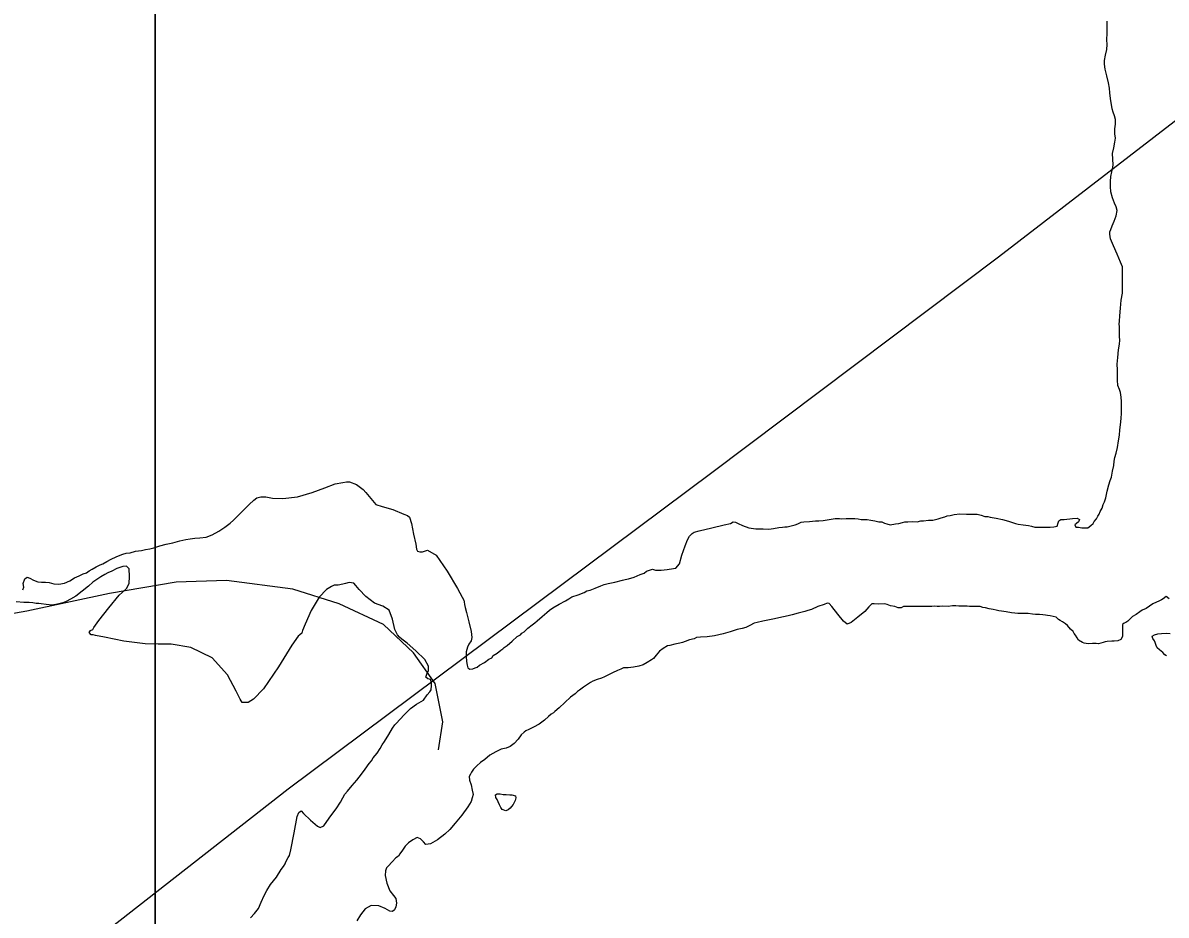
# Model space of a CAD drawing. Extents: x 1662474 to 1856135, y 779280 to 917889.
# Drawn here: x 1730904 to 1732039, y 803412 to 804297 of the extents above; entities that cross this region are included whole.
import ezdxf

# ---------------------------------------------------------------- set-up
doc = ezdxf.new("R2010")
doc.units = 0
for name, color, linetype in [('Exist Hydrographic Lake Shore', 7, 'Continuous'), ('Exist Hydrographic Misc Water Feature', 7, 'Continuous'), ('Exist Utilities Electrical Transmission Line', 7, 'Continuous'), ('Map Preparation Inset Cut Line', 7, 'Continuous')]:
    doc.layers.add(name, color=color, linetype=linetype)

msp = doc.modelspace()

# ---------------------------------------------------------------- linework, layer by layer
at = {"layer": 'Exist Hydrographic Lake Shore'}
for points in [[(1731983.6, 803842.9), (1731984.9, 803846.4), (1731986, 803852.1), (1731987.2, 803857.9), (1731987.5, 803862.1), (1731988.4, 803865.8), (1731989.6, 803870), (1731990.8, 803875.8), (1731992, 803882.3), (1731992.8, 803888.1), (1731993.4, 803893.1), (1731994.1, 803898.3), (1731994.6, 803904.4), (1731995.1, 803909.9), (1731995.1, 803914.3), (1731995.1, 803917.2), (1731995.1, 803921.4), (1731994.6, 803925.6), (1731994.4, 803928), (1731994.1, 803930.3), (1731992.8, 803933.2), (1731991.2, 803937.4), (1731990.8, 803942.4), (1731990.8, 803946.4), (1731990.8, 803949.5), (1731990.8, 803952.9), (1731990.5, 803958.4), (1731991.2, 803965.2), (1731991.8, 803972.6), (1731992.8, 803978.4), (1731993.4, 803982.3), (1731993.1, 803986), (1731993.1, 803990.7), (1731992.8, 803995.7), (1731992.5, 803998.3), (1731992.8, 804001.2), (1731993.4, 804006.4), (1731994.1, 804014.1), (1731994.6, 804021.9), (1731995.8, 804028.8), (1731995.8, 804032.4), (1731995.8, 804036.6), (1731995.8, 804043.2), (1731996, 804048.4), (1731995.8, 804052.1), (1731995.8, 804055), (1731994.1, 804059.8), (1731990.5, 804067.6), (1731987, 804076), (1731983.9, 804082.8), (1731983.4, 804087.6), (1731983.4, 804089.9), (1731984.4, 804092.2), (1731985.8, 804095.9), (1731987.5, 804100.4), (1731989.6, 804105.7), (1731990.5, 804110.9), (1731989.6, 804114.6), (1731988.1, 804118.2), (1731986, 804123.5), (1731984.4, 804129.6), (1731983.9, 804134.8), (1731983.9, 804139.8), (1731984.4, 804144.8), (1731985.2, 804149.5), (1731986.2, 804153.9), (1731986.8, 804156.3), (1731986.2, 804162.1), (1731986, 804167.6), (1731987.2, 804173.1), (1731988.4, 804178.9), (1731988.9, 804182.8), (1731988.4, 804187), (1731988.4, 804192), (1731988.9, 804196.8), (1731988.9, 804201.2), (1731988.1, 804204.9), (1731986.8, 804208.6), (1731985.8, 804211.9), (1731985.2, 804214.3), (1731984.6, 804218), (1731983.9, 804222.2), (1731983.4, 804227.7), (1731982.9, 804232.4), (1731982, 804237.7), (1731980.5, 804244.8), (1731978.6, 804251.3), (1731978.1, 804256.3), (1731978.1, 804259.8), (1731979.1, 804265.2), (1731980.5, 804270.8), (1731980.8, 804275.8), (1731980.5, 804280.4), (1731980.8, 804287), (1731980.8, 804294.1), (1731980.8, 804298.8)], [(1730904.1, 803734.3), (1730905.1, 803737.2), (1730904.6, 803740.8), (1730906, 803745.3), (1730908.4, 803746.9), (1730911.2, 803746.1), (1730914.9, 803744), (1730919.1, 803742.4), (1730922.8, 803741.9), (1730926.6, 803741.9), (1730930.4, 803741.6), (1730935.1, 803740.3), (1730939.8, 803740.1), (1730945.6, 803741.1), (1730950.9, 803743.4), (1730955.5, 803746.4), (1730960, 803748.4), (1730964, 803750.3), (1730967.4, 803751.3), (1730970, 803753.2), (1730973.1, 803754.8), (1730976.9, 803757.1), (1730980.8, 803759.2), (1730983.6, 803760.2), (1730987.4, 803762.6), (1730992, 803764.8), (1730996.8, 803767.1), (1731000.8, 803768.9), (1731003.6, 803769.7), (1731006.8, 803770.8), (1731010.6, 803771.3), (1731016.1, 803772.9), (1731022, 803773.4), (1731025.9, 803774.4), (1731030.4, 803775.2), (1731034.2, 803776.2), (1731040.1, 803778.1), (1731046.4, 803779.9), (1731053.2, 803781.2), (1731060, 803783.1), (1731066, 803784.4), (1731070.2, 803784.9), (1731074.8, 803785.8), (1731080, 803786), (1731086.2, 803786.8), (1731092.2, 803789.1), (1731098.9, 803792.6), (1731104.6, 803796.8), (1731109.9, 803800.7), (1731113.2, 803803.6), (1731116.8, 803807.2), (1731122.8, 803813.3), (1731128.8, 803819.1), (1731133.5, 803823.5), (1731136.6, 803825.9), (1731140.4, 803826.9), (1731145.4, 803826.9), (1731151.9, 803825.4), (1731162.4, 803825.1), (1731176.9, 803826.9), (1731191.5, 803830.9), (1731204.1, 803835.6), (1731214.4, 803839.5), (1731221.8, 803841.1), (1731225.4, 803841.6), (1731228.5, 803841.6), (1731235.4, 803839), (1731241.9, 803834), (1731244.8, 803831.1), (1731251.4, 803823), (1731254.5, 803819.3), (1731260.8, 803817.2), (1731271.6, 803814.1), (1731282.4, 803809.6), (1731286.2, 803808.3), (1731288.1, 803806.4), (1731289.9, 803800.4), (1731292, 803789.7), (1731294.4, 803779.7), (1731295.1, 803774.7), (1731296, 803772.9), (1731298.4, 803772.1)], [(1731660.8, 803797), (1731663.1, 803797), (1731666.9, 803798.1), (1731670.8, 803799.1), (1731673.6, 803799.9), (1731676.8, 803801.5), (1731679.4, 803802), (1731685.2, 803802.2), (1731691, 803802.8), (1731694.6, 803802.8), (1731698.9, 803803.3), (1731704.6, 803804.1), (1731710.6, 803805.1), (1731714.9, 803805.1), (1731717.2, 803804.9), (1731721.6, 803805.4), (1731725.9, 803805.4), (1731730.1, 803805.1), (1731733.5, 803804.9), (1731736.4, 803804.4), (1731739.2, 803804.4), (1731742.4, 803804.1), (1731746.1, 803803.6), (1731750, 803802.8), (1731754, 803802), (1731756.9, 803801.8), (1731759.8, 803800.7), (1731762.1, 803799.9), (1731765.2, 803799.1), (1731770.5, 803799.9), (1731773.9, 803800.4), (1731777.4, 803801.2), (1731779.8, 803802), (1731782.9, 803801.8), (1731787.6, 803802.2), (1731792.2, 803802), (1731795.8, 803802.8), (1731798.4, 803802.8), (1731803.2, 803803.6), (1731807.5, 803803.6), (1731810.4, 803804.1), (1731812.8, 803804.9), (1731815.9, 803805.9), (1731819.6, 803806.8), (1731822, 803807.8), (1731824.9, 803808.1), (1731828.8, 803809.1), (1731834.5, 803809.9), (1731840.9, 803809.6), (1731846.1, 803809.6), (1731849.2, 803809.6), (1731851.6, 803809.4), (1731855.5, 803808.6), (1731859.2, 803807.2), (1731862.1, 803807.2), (1731864.5, 803806.4), (1731870.5, 803805.7), (1731876.8, 803804.4), (1731882.9, 803802.5), (1731886.8, 803801.2), (1731889.6, 803800.4), (1731892.2, 803799.6), (1731897.2, 803799.1), (1731902.5, 803798.3), (1731905.6, 803797.6), (1731908.9, 803796.8), (1731913.5, 803796.8), (1731919.4, 803796.5), (1731924, 803796.5), (1731927.8, 803797), (1731931.1, 803797.6), (1731931.9, 803800.9), (1731932.8, 803802.8), (1731934.8, 803804.1), (1731938, 803804.4), (1731946.4, 803805.1), (1731950.9, 803805.7), (1731953.1, 803804.4), (1731952.1, 803802), (1731950.2, 803800.4), (1731948.5, 803798.9), (1731949.5, 803796.8), (1731952.4, 803796.8), (1731955.5, 803795.9), (1731958.8, 803795.9), (1731961.4, 803795.9), (1731964.5, 803798.3), (1731966.9, 803800.4), (1731967.9, 803802.2), (1731970, 803804.9), (1731971.5, 803807.5), (1731972.9, 803809.6), (1731973.9, 803812.2), (1731975.8, 803815.6), (1731976.8, 803819.1), (1731978.1, 803821.9), (1731979.4, 803825.9), (1731980.8, 803832.4), (1731982.2, 803838.8), (1731983.6, 803842.9)], [(1731298.4, 803772.1), (1731300.8, 803772.3), (1731306, 803773.9), (1731314.4, 803768.9), (1731325.6, 803752.9), (1731335.6, 803735.6), (1731340.4, 803727.2), (1731341.9, 803724.3), (1731342.4, 803722.5), (1731342.8, 803719.9), (1731343.2, 803716.9), (1731344.8, 803712), (1731347.1, 803702.8), (1731349.2, 803693.1), (1731350, 803687.1), (1731349.2, 803683.9), (1731347.1, 803680.5), (1731345.6, 803677.6), (1731344.2, 803672.9), (1731344.2, 803668.1), (1731344.8, 803663.4), (1731345.4, 803659.8), (1731346.1, 803656.9), (1731348, 803655.6), (1731350.9, 803656.1), (1731353.2, 803656.9), (1731355.2, 803657.6), (1731357.6, 803659.5), (1731362.4, 803662.4), (1731366.9, 803665.5), (1731369.8, 803666.8), (1731371.2, 803669.2), (1731375.2, 803671.6), (1731378.6, 803674.4), (1731380.8, 803676), (1731382, 803677.1), (1731385, 803679.2), (1731389.9, 803683.4), (1731395.1, 803688.1), (1731398.1, 803689.9), (1731399.6, 803691.5), (1731401.8, 803692.8), (1731405.6, 803696.5), (1731409.9, 803699.6), (1731412.5, 803701.8), (1731414.9, 803703.6), (1731419.6, 803708.1), (1731424.4, 803712), (1731427.2, 803714.3), (1731430.4, 803716.7), (1731436.6, 803720.1), (1731442.8, 803723.5), (1731446.1, 803725.6), (1731449.2, 803727.4), (1731455.5, 803729.6), (1731461.4, 803731.9), (1731464, 803733.5), (1731467.4, 803734), (1731472.4, 803736.1), (1731478.1, 803738.5), (1731481.2, 803739.6), (1731485.2, 803740.8), (1731492, 803742.1), (1731499.4, 803744), (1731502.2, 803744.8), (1731505.6, 803745.3), (1731511.2, 803747.1), (1731517.2, 803749.8), (1731521.1, 803751.1), (1731523.5, 803752.9), (1731526.4, 803753.9), (1731529.2, 803754.8), (1731532.2, 803753.9), (1731537.8, 803753.9), (1731543.8, 803754.5), (1731550, 803755.6), (1731552.6, 803755.8), (1731556.1, 803760.2), (1731558.4, 803768.9), (1731561.6, 803778.1), (1731564, 803783.9), (1731566.2, 803787.6), (1731568.6, 803790.4), (1731570.8, 803791.8), (1731575.5, 803793.1), (1731588.1, 803795.9), (1731600.4, 803798.9), (1731606.8, 803800.4), (1731609.4, 803801.8), (1731611.8, 803801.5), (1731614.4, 803800.4), (1731618.8, 803798.3), (1731624.9, 803795.9), (1731631.9, 803794.9), (1731639.2, 803794.9), (1731644.8, 803794.6), (1731649.5, 803795.2), (1731654.8, 803796.2), (1731658.4, 803796.8), (1731660.8, 803797)], [(1731009.9, 803747.7), (1731009.6, 803755.2), (1731007.2, 803757.9), (1731003.4, 803757.6), (1730997.5, 803755.6)], [(1730997.5, 803755.6), (1730992.6, 803752.9), (1730988.6, 803751.3), (1730985.5, 803749.5), (1730981.5, 803747.4), (1730977.6, 803744.8), (1730973.6, 803741.9), (1730969.2, 803738.2), (1730963.1, 803733.2), (1730956.9, 803728.2), (1730951.6, 803725.1), (1730947.1, 803722.8), (1730944.8, 803721.7), (1730942.4, 803721.2), (1730938.5, 803720.1), (1730933.2, 803719.1), (1730927.2, 803719.9), (1730922.5, 803720.6), (1730920.1, 803720.9), (1730917.5, 803720.9), (1730914.1, 803721.4), (1730910.6, 803721.7), (1730905.1, 803721.7), (1730897.5, 803722.5)], [(1731206, 803504.4), (1731209.9, 803510.1), (1731215.1, 803517.2), (1731219.6, 803523.5), (1731222, 803527.8), (1731224, 803531.7), (1731226.4, 803534.6), (1731231.1, 803540.1), (1731235.6, 803545.6), (1731238, 803548.4), (1731240.4, 803551.4), (1731244, 803556.3), (1731248, 803561.9), (1731250.2, 803564.8), (1731251.9, 803567.6), (1731255.9, 803572.3), (1731258.8, 803576.8), (1731260.8, 803580.5), (1731263.1, 803583.9), (1731267.4, 803590.7), (1731271.2, 803597.2), (1731273.6, 803600.4), (1731275.5, 803602.5), (1731278.1, 803605.4), (1731283.4, 803610.9), (1731289.1, 803616.7), (1731295.1, 803620.9), (1731299.6, 803623.5), (1731301.8, 803624.8), (1731305.6, 803630.1), (1731308.2, 803633.2), (1731309.6, 803635.1), (1731309.9, 803639.6), (1731309.9, 803642.4), (1731308.9, 803645.3), (1731306.2, 803646.1), (1731304.4, 803647.9), (1731305.1, 803650.8), (1731306.8, 803654.5), (1731306.8, 803658.7), (1731303.4, 803665.2), (1731294.4, 803673.9), (1731285.8, 803681.5), (1731280.5, 803685.4), (1731278.1, 803687.3), (1731276, 803689.7), (1731273.6, 803695.2), (1731271.2, 803705.4), (1731267.9, 803714.3), (1731261.6, 803718.2), (1731253.2, 803721.2), (1731244.8, 803727.8), (1731238, 803734.8), (1731234.9, 803738.8), (1731232.8, 803741.1), (1731228.2, 803741.6), (1731224.4, 803740.6), (1731221.8, 803740.1), (1731217.2, 803739.2), (1731213.2, 803739.2), (1731210.6, 803737.9), (1731205.6, 803734.8), (1731198.4, 803727.2), (1731190.5, 803713.8), (1731184.4, 803700.4), (1731181.8, 803693.9), (1731181.2, 803691.5), (1731179.1, 803689.7), (1731177.6, 803688.4), (1731171.2, 803679.4), (1731157.9, 803657.9), (1731143.2, 803636.1), (1731133.2, 803625.9), (1731127.8, 803622.5), (1731124.9, 803622.5), (1731122, 803622.5), (1731119.9, 803625.9), (1731115.9, 803634), (1731107.2, 803650.1), (1731092, 803666.8), (1731070.8, 803677.1), (1731051.4, 803680.5), (1731038.5, 803680.5), (1731025.6, 803680.8), (1731004.6, 803683.6), (1730985.2, 803687.6), (1730976.2, 803689.1), (1730973.9, 803689.9), (1730972.1, 803689.9), (1730970, 803692), (1730971.2, 803694.1), (1730973.6, 803694.9), (1730974.8, 803697), (1730979.5, 803704.1), (1730989.6, 803716.7), (1730999.9, 803729.1), (1731005.8, 803734.3), (1731007.2, 803735.9), (1731009.6, 803740.6), (1731009.9, 803747.7)], [(1732039.2, 803727.8), (1732036.4, 803725.6), (1732034.5, 803724.6), (1732032.8, 803723.5), (1732025.9, 803720.4), (1732019.4, 803715.9), (1732015.6, 803714.1), (1732013, 803712.5), (1732009.6, 803710.1), (1732005.9, 803708.1), (1732003.6, 803705.7), (1732001.2, 803703.3), (1731999.4, 803702), (1731997.5, 803701.5), (1731996, 803699.9), (1731996, 803695.7), (1731996, 803691.5), (1731995.8, 803688.1), (1731994.4, 803685.2), (1731991.2, 803683.9), (1731987.5, 803683.4), (1731985.2, 803683.6), (1731980.8, 803683.1), (1731978.6, 803682.8), (1731976.8, 803682.1), (1731974.4, 803681.5), (1731972.1, 803680.8), (1731969.8, 803681), (1731966, 803681.2), (1731962.6, 803680.8), (1731960, 803681.2), (1731957.9, 803681.5), (1731956.1, 803682.1), (1731952.4, 803684.4), (1731950.9, 803686.8), (1731949.2, 803689.4), (1731947.9, 803691.2), (1731947.1, 803693.1), (1731944.2, 803695.4), (1731941.4, 803699.1), (1731939.2, 803700.7), (1731936.4, 803702.8), (1731934.2, 803704.1), (1731932.5, 803705.1), (1731930.1, 803707.2), (1731927.2, 803708.1), (1731924.2, 803708.6), (1731921.6, 803708.8), (1731919.4, 803709.4), (1731916.8, 803709.6), (1731913.5, 803710.1), (1731909.6, 803710.1), (1731906.5, 803710.4), (1731902.2, 803710.9), (1731897.2, 803710.9), (1731892, 803710.9), (1731888.9, 803711.4), (1731885.8, 803711.7), (1731880.5, 803712.5), (1731875.8, 803713.3), (1731873.1, 803713.6), (1731870.5, 803714.1), (1731867.6, 803714.9), (1731863.6, 803715.6), (1731860, 803716.4), (1731857.4, 803716.9), (1731854.5, 803717.8), (1731850.9, 803717.8), (1731846.9, 803718), (1731844, 803718), (1731841.6, 803718.2), (1731837.8, 803718.2), (1731833.5, 803718.2), (1731830.4, 803718.6), (1731827.2, 803718.6), (1731822.8, 803718), (1731817.5, 803718.2), (1731814.4, 803717.8), (1731812, 803717.8), (1731809.6, 803718.2), (1731806.5, 803718), (1731802, 803718), (1731797, 803717.8), (1731792, 803717.8), (1731789.1, 803717.8), (1731786.2, 803717.8), (1731781.5, 803717.8), (1731778.6, 803717.8), (1731776.2, 803716.7), (1731773.1, 803716.4), (1731769.8, 803718), (1731765.5, 803718.6), (1731762.4, 803719.9), (1731759.8, 803720.6), (1731753.8, 803720.1), (1731749.5, 803720.4), (1731747.1, 803720.4), (1731744.2, 803717.5), (1731740, 803712.8), (1731733.2, 803707.2)], [(1732042.1, 803725.6), (1732039.2, 803727.8)], [(1731733.2, 803707.2), (1731726.4, 803702), (1731722.5, 803700.4), (1731718.8, 803703.3), (1731713.2, 803710.4), (1731707.5, 803717.8), (1731704.6, 803720.9), (1731702.8, 803721.2), (1731699.6, 803719.9), (1731693.6, 803717.8), (1731687.2, 803714.9), (1731683.4, 803713.8), (1731680.5, 803712.8), (1731673.9, 803711.2), (1731667.9, 803709.6), (1731664, 803708.6), (1731659.2, 803707.5), (1731648.8, 803705.4), (1731638.8, 803703.3), (1731633.2, 803702), (1731630.1, 803701.2), (1731625.9, 803699.1), (1731622, 803697.2), (1731618.2, 803696.2), (1731613.5, 803694.9), (1731606.5, 803692.8), (1731599.6, 803690.7), (1731595.1, 803689.7), (1731590.8, 803688.9), (1731583.6, 803687.8), (1731576.8, 803687.6), (1731573.1, 803687.1), (1731570.8, 803685.8), (1731566, 803684.7), (1731561.6, 803683.1), (1731559.2, 803682.3), (1731556.4, 803681.5), (1731551.4, 803680.5), (1731546.6, 803679.2), (1731544.2, 803678.9), (1731540, 803676.2), (1731536.4, 803673.6), (1731532.8, 803669.7), (1731530.4, 803666.3), (1731528.2, 803664.8), (1731524, 803662.4), (1731520.1, 803660), (1731515.6, 803658.7), (1731510.4, 803657.6), (1731505.1, 803656.9), (1731500.4, 803657.1), (1731497.8, 803655.8), (1731494.4, 803654.5), (1731489.6, 803651.9), (1731484.4, 803649.5), (1731481.5, 803648.2), (1731478.6, 803646.9), (1731474.5, 803645.3), (1731470, 803643.8), (1731467.6, 803642.4), (1731464.8, 803640.3), (1731460.8, 803637.7), (1731456.9, 803634.8), (1731454.8, 803633.5), (1731452.4, 803631.1), (1731447.9, 803627.8), (1731442.4, 803622.5), (1731436.6, 803617.2), (1731432.5, 803613.6), (1731430.9, 803612.2), (1731428.8, 803610.9), (1731425.9, 803608.8), (1731422, 803604.9), (1731416.8, 803601.2), (1731411.2, 803598.1), (1731406.5, 803595.9), (1731403.6, 803594.6), (1731401.8, 803593.1), (1731398.9, 803590.4), (1731395.8, 803586.2), (1731392, 803581.8), (1731388.1, 803578.9), (1731383.9, 803577.3), (1731379.1, 803576.2), (1731373.9, 803573.6), (1731367.9, 803570.2), (1731362.9, 803566.1), (1731358.5, 803562.9), (1731354.8, 803559.8), (1731351.6, 803556.3), (1731349.5, 803553.4), (1731348.5, 803551.6), (1731347.4, 803549.2), (1731347.6, 803545.6), (1731349.2, 803540.9), (1731350.2, 803535.6), (1731351.1, 803531.4), (1731350.2, 803527.8), (1731349.2, 803524.3), (1731346.1, 803519.1)], [(1732039.5, 803668.9), (1732037.8, 803670), (1732036.1, 803672.1), (1732034.2, 803673.6), (1732032.5, 803674.9), (1732030.4, 803676.8), (1732029.2, 803679.2), (1732028.5, 803682.1), (1732027.8, 803683.9), (1732025.9, 803686), (1732025.4, 803688.4), (1732027.8, 803689.9), (1732030.9, 803690.7), (1732034.8, 803691), (1732039.2, 803691.5), (1732043.2, 803691.2)], [(1731376, 803524.1), (1731375, 803526.4), (1731373.9, 803528.2), (1731373.4, 803530.9), (1731375.2, 803531.9), (1731378.1, 803531.9), (1731381, 803531.4), (1731383.9, 803531.1), (1731387.6, 803530.9), (1731389.6, 803530.9), (1731393.4, 803530.1), (1731393.6, 803528), (1731393.1, 803525.4), (1731392, 803523.2), (1731391, 803521.4), (1731389.4, 803519.3), (1731388.1, 803517.8), (1731386, 803516.2), (1731383.6, 803515.1), (1731380, 803516.4), (1731378.6, 803518.2), (1731377.4, 803520.9), (1731376, 803524.1)], [(1731346.1, 803519.1), (1731340.1, 803510.9), (1731333.5, 803502.8), (1731328, 803496.5), (1731323.2, 803491.8), (1731315.9, 803486.2), (1731308.9, 803482.3), (1731304.4, 803481.5), (1731302, 803484.4), (1731299.1, 803487.3), (1731295.8, 803488.6), (1731291.2, 803486.2), (1731287.2, 803483.4), (1731285.8, 803482.1), (1731283.9, 803479.9), (1731281.2, 803476), (1731278.4, 803472.4), (1731277.1, 803470), (1731274.5, 803468.4), (1731270.8, 803464.5), (1731266.9, 803460.2), (1731265.2, 803458.4), (1731264.2, 803455.6), (1731264, 803450.8), (1731265.5, 803443.2), (1731268.4, 803435.6), (1731272.1, 803430.9), (1731274.5, 803428), (1731275.2, 803423.5), (1731274.5, 803419.6), (1731273.1, 803416.7), (1731271.2, 803415.1), (1731268.4, 803415.6), (1731264, 803418.2), (1731257.6, 803420.9), (1731250, 803421.2), (1731244.2, 803417.8), (1731239.5, 803411.7), (1731235.6, 803405.9)], [(1731130.1, 803408.8), (1731134.2, 803413.3), (1731138, 803418.2), (1731140.9, 803424.3), (1731143.8, 803430.9), (1731146.4, 803435.9), (1731150.2, 803441.9), (1731156.1, 803449.2), (1731160.8, 803456.9), (1731163.1, 803459.8), (1731164.5, 803462.6), (1731165.2, 803464.5), (1731167.6, 803468.7), (1731169, 803470.8), (1731170.2, 803476.3), (1731173.6, 803493.3), (1731176.5, 803509.4), (1731178.1, 803513.3), (1731180.5, 803515.1), (1731182.9, 803512.5), (1731189.6, 803505.9), (1731196.8, 803499.9), (1731199.4, 803498.6), (1731203, 803500.2), (1731206, 803504.4)]]:
    msp.add_lwpolyline(points, dxfattribs=at)
at = {"layer": 'Exist Hydrographic Misc Water Feature'}
msp.add_lwpolyline([(1731316.9, 803575.5), (1731321.2, 803603.5), (1731313.6, 803641.6), (1731291.9, 803671.8), (1731262.1, 803700.1), (1731218.2, 803720.5), (1731172.3, 803735), (1731106.5, 803743.6), (1731056.5, 803742.1), (1730990.2, 803730.7), (1730908.2, 803713.4), (1730823.9, 803698.2)], dxfattribs=at)
at = {"layer": 'Exist Utilities Electrical Transmission Line'}
msp.add_lwpolyline([(1736395.7, 807297.2), (1735899.5, 806994.5), (1735494, 806746.1), (1735040, 806470.7), (1734709.1, 806257.5), (1734529.1, 806124), (1734129, 805816.1), (1733609.4, 805397.6), (1733027.2, 804949.9), (1732530.1, 804571.1), (1731872.8, 804064.5), (1731588.2, 803850.7), (1731167.6, 803536.7), (1730692.6, 803165.6)], dxfattribs=at)
at = {"layer": 'Map Preparation Inset Cut Line'}
for points in [[(1731035.7, 782767.4), (1668486.3, 782767.4), (1668486.3, 826588.1), (1731035.7, 826588.1)], [(1793585.1, 782767.4), (1731035.7, 782767.4), (1731035.7, 826588.1), (1793585.1, 826588.1)]]:
    msp.add_lwpolyline(points, close=True, dxfattribs=at)

doc.saveas('drawing.dxf')
